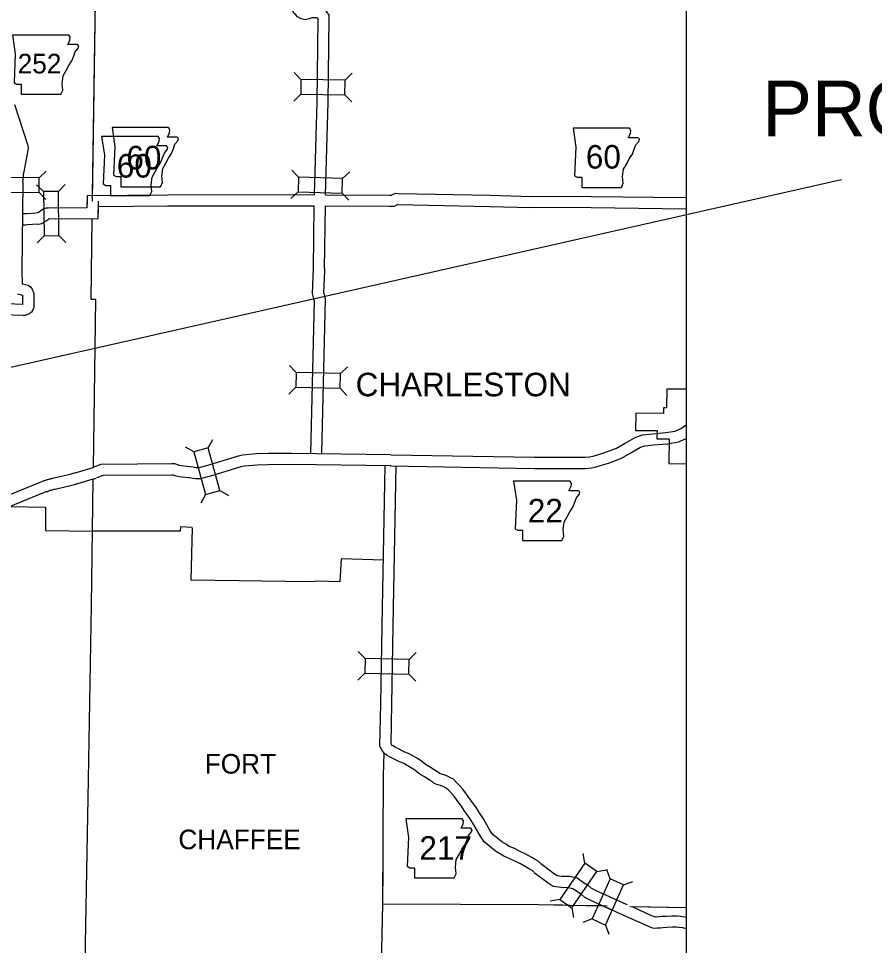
# Model space of a CAD drawing. Extents: x 1370567 to 1373900, y 377514 to 379648.
# Drawn here: x 1371277 to 1371507.4, y 379203.8 to 379453.3 of the extents above; entities that cross this region are included whole.
import ezdxf

# ---------------------------------------------------------------- set-up
doc = ezdxf.new("R2010")
doc.units = 0
for name, color, linetype in [('Default', 7, 'Continuous'), ('Survey Names', 7, 'Continuous'), ('Survey Symbols', 7, 'Continuous')]:
    doc.layers.add(name, color=color, linetype=linetype)

msp = doc.modelspace()

# ---------------------------------------------------------------- linework, layer by layer
at = {"layer": 'Default'}
for p, q in [((1371352.97, 379436.88), (1371351.12, 379438.77)), ((1371364.85, 379436.73), (1371366.74, 379438.57)), ((1371352.92, 379432.92), (1371351.03, 379431.08)), ((1371364.8, 379432.77), (1371366.64, 379430.88)), ((1371282.52, 379410.4), (1371284.4, 379412.25)), ((1371352.33, 379410.61), (1371350.51, 379412.52)), ((1371364.2, 379410.27), (1371366.12, 379412.08)), ((1371283.71, 379406.7), (1371281.82, 379408.55)), ((1371287.67, 379406.74), (1371289.51, 379408.62)), ((1371282.48, 379406.44), (1371284.34, 379404.55)), ((1371352.22, 379406.65), (1371350.3, 379404.83)), ((1371364.09, 379406.31), (1371365.9, 379404.39)), ((1371283.82, 379394.82), (1371281.97, 379392.93)), ((1371287.78, 379394.86), (1371289.66, 379393.01)), ((1371351.71, 379358), (1371349.89, 379359.91)), ((1371363.59, 379357.72), (1371365.5, 379359.54)), ((1371351.62, 379354.04), (1371349.71, 379352.22)), ((1371363.5, 379353.76), (1371365.32, 379351.85)), ((1371327.97, 379337.69), (1371329.27, 379339.98)), ((1371324.16, 379336.63), (1371321.86, 379337.93)), ((1371331.14, 379326.24), (1371333.44, 379324.94)), ((1371327.33, 379325.18), (1371326.03, 379322.88)), ((1371370.26, 379280.99), (1371368.42, 379282.89)), ((1371382.14, 379280.78), (1371384.03, 379282.61)), ((1371370.19, 379277.03), (1371368.29, 379275.19)), ((1371382.07, 379276.82), (1371383.9, 379274.92)), ((1371429.43, 379225.91), (1371428.95, 379228.5)), ((1371432.68, 379223.65), (1371435.28, 379224.13)), ((1371436.25, 379221.72), (1371435.32, 379224.19)), ((1371439.86, 379220.09), (1371442.33, 379221.02)), ((1371422.67, 379216.13), (1371420.07, 379215.66)), ((1371425.93, 379213.88), (1371426.4, 379211.29)), ((1371431.35, 379210.9), (1371428.88, 379209.97)), ((1371434.96, 379209.26), (1371435.89, 379206.79))]:
    msp.add_line(p, q, dxfattribs=at)
for points in [[(1371296.83, 379404.17), (1371296.83, 379404.36), (1371297.98, 379476.14)], [(1371296.86, 379405.83), (1371297.98, 379476.14)], [(1371356.63, 379405.94), (1371357.33, 379430.85), (1371357.62, 379453.18), (1371357.42, 379453.37), (1371357.26, 379453.5), (1371357.11, 379453.52), (1371356.81, 379453.54), (1371355.95, 379453.47), (1371355.21, 379453.22), (1371354.12, 379452.95), (1371353.04, 379453.19), (1371352.09, 379453.8), (1371351.63, 379454.27), (1371351.06, 379454.76), (1371350.55, 379456.06), (1371350.48, 379457.48), (1371350.99, 379476.9)], [(1371359.63, 379405.89), (1371360.33, 379430.79), (1371360.62, 379453.31), (1371360.61, 379454.26), (1371359.94, 379455.11), (1371359.42, 379455.6), (1371358.56, 379456.34), (1371357.41, 379456.51), (1371356.76, 379456.55), (1371355.34, 379456.42), (1371354.38, 379456.1), (1371354.15, 379456.05), (1371353.98, 379456.15), (1371353.68, 379456.46), (1371353.59, 379456.54), (1371353.52, 379456.7), (1371353.48, 379457.52), (1371353.99, 379476.82)], [(1371275.85, 379430.13), (1371279.33, 379419.42), (1371279.43, 379419.03), (1371279.45, 379418.89), (1371279.51, 379418.68), (1371279.51, 379418.11), (1371279.44, 379417.94), (1371279.41, 379417.83), (1371278.35, 379412.06), (1371278.33, 379411.76), (1371278.25, 379411.47), (1371278.22, 379411.36)], [(1371278.26, 379411.54), (1371278.24, 379411.4), (1371278.23, 379411.32), (1371278.22, 379411.16), (1371278.21, 379411.06), (1371278.21, 379410.99), (1371278.2, 379410.86), (1371278.2, 379410.74), (1371278.18, 379410.48), (1371278.13, 379410.19), (1371278.12, 379410.1), (1371278.11, 379409.98), (1371278.07, 379409.74), (1371278.06, 379409.66), (1371278.06, 379409.62), (1371278.06, 379409.5), (1371278.05, 379409.44), (1371278.05, 379409.32), (1371278.07, 379409.05), (1371277.87, 379385.49), (1371277.89, 379381.93), (1371279.5, 379381.53), (1371280.21, 379381.11), (1371280.61, 379380.44), (1371280.7, 379380.26), (1371280.76, 379380.08), (1371280.81, 379379.93), (1371280.85, 379379.81), (1371281.03, 379379.3), (1371281.04, 379375.5), (1371280.75, 379374.67), (1371280.4, 379374.27), (1371280.27, 379374.16), (1371280.19, 379374.1), (1371280.05, 379373.97), (1371279.81, 379373.81), (1371279.23, 379373.52), (1371279.22, 379373.52), (1371278.94, 379373.43), (1371278.79, 379373.39), (1371278.52, 379373.34), (1371278.3, 379373.34), (1371278.16, 379373.34), (1371272.53, 379373.54)], [(1371295.44, 379405.7), (1371295.36, 379402.37), (1371287, 379402.29)], [(1371295.44, 379405.7), (1371317.04, 379405.87), (1371350.89, 379405.92), (1371356.63, 379405.89)], [(1371359.55, 379405.87), (1371376.94, 379405.79), (1371377.35, 379405.79), (1371377.48, 379405.87), (1371378.45, 379406.28), (1371379.26, 379406.2), (1371403.88, 379405.74), (1371415.02, 379405.43)], [(1371298.4, 379404.18), (1371298.29, 379399.4), (1371285.03, 379399.27), (1371284.99, 379399.25), (1371283.92, 379398.48), (1371283.54, 379398.23), (1371283.37, 379398.18), (1371283.16, 379398.05), (1371282.76, 379397.95), (1371282.3, 379397.9), (1371282.05, 379397.93), (1371279.4, 379397.73), (1371278.8, 379397.71), (1371277.96, 379397.7)], [(1371295.4, 379404.25), (1371295.36, 379402.37), (1371284.89, 379402.27), (1371284.72, 379402.26), (1371284.69, 379402.26), (1371284.42, 379402.26), (1371284.12, 379402.16), (1371283.59, 379401.95), (1371282.35, 379401.05), (1371281.65, 379400.91), (1371279.23, 379400.72), (1371278.72, 379400.71), (1371278, 379400.7)], [(1371359.6, 379402.87), (1371376.95, 379402.79), (1371378.17, 379402.8), (1371378.83, 379403.18), (1371378.92, 379403.22), (1371379.09, 379403.2), (1371403.81, 379402.74), (1371414.94, 379402.43)], [(1371456.67, 379405.02), (1371431.15, 379405.32), (1371414.99, 379405.43)], [(1371298.37, 379402.71), (1371298.29, 379399.4), (1371287.03, 379399.29)], [(1371298.37, 379402.73), (1371317.06, 379402.87), (1371350.88, 379402.92), (1371356.54, 379402.89)], [(1371355.64, 379336.25), (1371356.61, 379377.4), (1371356.58, 379377.53), (1371356.4, 379378.25), (1371356.12, 379379.31), (1371356.34, 379386.01), (1371356.56, 379402.92)], [(1371358.64, 379336.2), (1371359.62, 379377.75), (1371359.49, 379378.25), (1371359.31, 379378.99), (1371359.18, 379379.47), (1371359.45, 379385.42), (1371359.38, 379385.92), (1371359.34, 379386.02), (1371359.56, 379402.93)], [(1371456.67, 379402.02), (1371431.12, 379402.32), (1371414.97, 379402.43)], [(1371297.1, 379332.41), (1371297.78, 379377.63), (1371296.53, 379377.65), (1371296.78, 379399.45)], [(1371297.11, 379332.57), (1371297.78, 379377.63), (1371296.53, 379377.65), (1371296.78, 379399.38)], [(1371276.63, 379379.15), (1371278.02, 379378.81), (1371278.03, 379378.78), (1371278.04, 379376.35), (1371271.7, 379376.57)], [(1371456.67, 379353.55), (1371451.51, 379353.56), (1371451.51, 379353.46), (1371451.42, 379348.5), (1371450.59, 379348.5), (1371450.57, 379347), (1371443.13, 379347.05), (1371443.12, 379346.9), (1371443.07, 379342.41), (1371445.51, 379342.4), (1371448.84, 379342.39), (1371448.81, 379340.18), (1371452.14, 379340.15), (1371452.05, 379333.48), (1371456.67, 379333.43)], [(1371415.8, 379335.19), (1371429.46, 379335.18), (1371430.69, 379335.3), (1371431.66, 379335.52), (1371433.07, 379335.94), (1371434.82, 379336.46), (1371437.95, 379337.64), (1371440.12, 379338.93), (1371443.11, 379340.61), (1371444.96, 379341.27), (1371447.59, 379341.49), (1371451.25, 379341.83), (1371453.7, 379342.22), (1371455.45, 379343.02), (1371456.67, 379343.9)], [(1371415.8, 379332.19), (1371429.6, 379332.18), (1371431.18, 379332.33), (1371432.43, 379332.62), (1371433.92, 379333.06), (1371435.78, 379333.61), (1371439.26, 379334.93), (1371441.62, 379336.33), (1371444.36, 379337.87), (1371445.6, 379338.31), (1371447.86, 379338.5), (1371451.62, 379338.85), (1371454.58, 379339.32), (1371456.67, 379340.28)], [(1371377.18, 379335.87), (1371350.53, 379336.24), (1371344.17, 379336.17), (1371341.04, 379336.08), (1371337.36, 379335.77), (1371336.08, 379335.49), (1371328.42, 379333.2), (1371325.47, 379332.39), (1371324.81, 379332.38), (1371323.93, 379332.53), (1371320.63, 379332.93), (1371320.14, 379333.02), (1371319.85, 379333.12), (1371319.06, 379333.39), (1371318.21, 379333.39)], [(1371377.18, 379335.87), (1371415.83, 379335.19)], [(1371318.81, 379333.39), (1371299.14, 379333.28), (1371296.92, 379332.44)], [(1371377.14, 379332.87), (1371350.53, 379333.24), (1371344.23, 379333.17), (1371341.2, 379333.09), (1371337.81, 379332.8), (1371336.83, 379332.59), (1371329.25, 379330.32), (1371325.89, 379329.39), (1371324.58, 379329.38), (1371323.51, 379329.56), (1371320.16, 379329.96), (1371319.35, 379330.12), (1371318.86, 379330.29), (1371318.57, 379330.39), (1371318.23, 379330.39)], [(1371267.93, 379322.47), (1371283.67, 379328.87), (1371283.86, 379328.9), (1371284.04, 379328.97), (1371284.23, 379329.04), (1371284.51, 379329.15), (1371284.75, 379329.21), (1371284.88, 379329.24), (1371285.12, 379329.3), (1371285.36, 379329.36), (1371285.53, 379329.4), (1371285.67, 379329.45), (1371285.93, 379329.51), (1371286.14, 379329.56), (1371290.87, 379330.65), (1371291.16, 379330.74), (1371291.36, 379330.8), (1371291.48, 379330.84), (1371291.62, 379330.87), (1371291.84, 379330.94), (1371292.1, 379331.01), (1371292.22, 379331.03), (1371297.02, 379332.47)], [(1371387.55, 379248.3), (1371386.42, 379249.04), (1371385.47, 379249.64), (1371384.68, 379250.06), (1371383.65, 379250.97), (1371382.93, 379251.43), (1371381.61, 379252.21), (1371380.69, 379252.71), (1371379.79, 379253.07), (1371378.94, 379253.46), (1371378.05, 379253.92), (1371376.83, 379254.54), (1371376.16, 379254.92), (1371375.45, 379255.42), (1371374.92, 379256.11), (1371374.63, 379256.57), (1371374.24, 379257.43), (1371374.49, 379268.9), (1371374.94, 379294.76), (1371375.63, 379332.86)], [(1371377.13, 379332.87), (1371415.78, 379332.19)], [(1371389.19, 379250.81), (1371388.04, 379251.56), (1371386.98, 379252.23), (1371386.41, 379252.54), (1371385.46, 379253.37), (1371384.51, 379253.98), (1371383.09, 379254.82), (1371381.97, 379255.43), (1371380.97, 379255.83), (1371380.24, 379256.16), (1371379.41, 379256.59), (1371378.27, 379257.17), (1371377.77, 379257.46), (1371377.55, 379257.62), (1371377.39, 379257.82), (1371377.27, 379258), (1371377.25, 379258.06), (1371377.49, 379268.84), (1371377.94, 379294.71), (1371378.63, 379332.86)], [(1371269.26, 379319.77), (1371284.43, 379325.95), (1371284.73, 379325.98), (1371285.01, 379326.12), (1371285.15, 379326.18), (1371285.34, 379326.26), (1371285.38, 379326.27), (1371285.48, 379326.3), (1371285.65, 379326.34), (1371285.87, 379326.4), (1371286.03, 379326.44), (1371286.34, 379326.5), (1371286.54, 379326.57), (1371286.59, 379326.59), (1371286.78, 379326.63), (1371291.67, 379327.76), (1371292, 379327.86), (1371292.18, 379327.91), (1371292.32, 379327.95), (1371292.48, 379328), (1371292.68, 379328.06), (1371292.74, 379328.08), (1371292.93, 379328.11), (1371297.06, 379329.35)], [(1371295.8, 379248.43), (1371296.55, 379295.28), (1371297.06, 379329.19)], [(1371295.8, 379248.43), (1371296.55, 379295.28), (1371297.06, 379329.15)], [(1371296.99, 379329.33), (1371297.88, 379329.6)], [(1371318.83, 379330.39), (1371299.7, 379330.28), (1371297.98, 379329.63)], [(1371274.47, 379321.92), (1371284.25, 379321.8), (1371284.23, 379315.49), (1371297.12, 379315.34)], [(1371323.7, 379316.27), (1371320.53, 379316.46), (1371320.43, 379315.32), (1371297.12, 379315.34)], [(1371323.41, 379302.07), (1371323.77, 379316.21)], [(1371291.97, 379315.4), (1371297.12, 379315.34)], [(1371375.21, 379307.46), (1371363.79, 379307.84), (1371363.43, 379301.66), (1371357.63, 379301.8), (1371355.44, 379301.69), (1371323.41, 379302.08)], [(1371375.24, 379249.44), (1371375.36, 379255.65)], [(1371417.68, 379225.75), (1371416.87, 379226.44), (1371416, 379226.86), (1371415.18, 379227.42), (1371413.5, 379228.38), (1371411.86, 379229.13), (1371410.26, 379229.91), (1371409.02, 379230.44), (1371408.33, 379230.9), (1371407.1, 379231.64), (1371405.62, 379232.79), (1371404.6, 379233.67), (1371403.96, 379234.6), (1371402.11, 379237.82), (1371401.06, 379239.46), (1371400.12, 379240.86), (1371399.4, 379241.85), (1371398.62, 379242.98), (1371397.51, 379244.5), (1371396.59, 379245.83), (1371395.64, 379246.82), (1371394.78, 379247.68), (1371394.04, 379248.52), (1371393.27, 379248.87), (1371392.6, 379249.27), (1371391.52, 379249.66), (1371390.8, 379249.87), (1371390.34, 379250.05), (1371390.09, 379250.24), (1371389.17, 379250.82)], [(1371374.33, 379183.31), (1371347.86, 379184.01), (1371347.16, 379156.97), (1371320.63, 379157.5), (1371321.34, 379184.25), (1371294.62, 379184.54), (1371295.8, 379248.43)], [(1371374.33, 379183.31), (1371347.86, 379184.01), (1371347.16, 379156.97), (1371320.63, 379157.5), (1371321.34, 379184.25), (1371294.62, 379184.54), (1371295.8, 379248.43)], [(1371375.04, 379214.94), (1371375.24, 379249.44)], [(1371415.72, 379223.47), (1371415.21, 379223.91), (1371414.49, 379224.26), (1371413.59, 379224.88), (1371412.13, 379225.71), (1371410.59, 379226.41), (1371409.01, 379227.18), (1371407.59, 379227.79), (1371406.73, 379228.36), (1371405.4, 379229.16), (1371403.72, 379230.47), (1371402.35, 379231.65), (1371401.42, 379233), (1371399.54, 379236.27), (1371398.55, 379237.82), (1371397.66, 379239.14), (1371396.96, 379240.12), (1371396.18, 379241.23), (1371395.06, 379242.76), (1371394.25, 379243.93), (1371393.5, 379244.72), (1371392.59, 379245.62), (1371392.21, 379246.05), (1371391.88, 379246.2), (1371391.31, 379246.54), (1371390.58, 379246.81), (1371389.84, 379247.03), (1371388.85, 379247.4), (1371388.36, 379247.79), (1371387.57, 379248.28)], [(1371375.04, 379214.94), (1371375.1, 379224.52)], [(1371415.8, 379223.41), (1371419.51, 379220.62), (1371420.9, 379219.72), (1371423.01, 379219.41), (1371425.02, 379219.39), (1371426.14, 379219.14), (1371427.41, 379218.26), (1371428.3, 379217.67), (1371429.34, 379216.77), (1371430.89, 379215.98), (1371436.62, 379213.39)], [(1371417.6, 379225.81), (1371421.23, 379223.08), (1371421.98, 379222.59), (1371423.24, 379222.41), (1371425.38, 379222.39), (1371427.37, 379221.93), (1371429.08, 379220.75), (1371430.12, 379220.07), (1371431.03, 379219.27), (1371432.19, 379218.69), (1371440.74, 379214.81)], [(1371374.59, 379194.22), (1371375.04, 379214.94), (1371416.81, 379214.81)], [(1371374.59, 379194.22), (1371375.04, 379214.94), (1371416.81, 379214.81)], [(1371416.81, 379214.81), (1371423.4, 379214.68)], [(1371416.81, 379214.81), (1371429.73, 379214.56), (1371435.39, 379214.43)], [(1371427.1, 379214.61), (1371429.73, 379214.56), (1371432.6, 379214.49)], [(1371435.41, 379213.94), (1371437.83, 379212.84)], [(1371441.55, 379214.29), (1371456.47, 379213.94), (1371456.67, 379213.94)], [(1371442.11, 379214.21), (1371442.7, 379213.95), (1371447.06, 379211.94), (1371448.09, 379211.52), (1371448.41, 379211.46), (1371448.74, 379211.48), (1371449.41, 379211.53), (1371450.11, 379211.61), (1371451.36, 379211.68), (1371452.86, 379211.74), (1371454.26, 379211.77), (1371455.14, 379211.67), (1371456.29, 379211.5), (1371456.67, 379211.4)], [(1371442.39, 379214.27), (1371456.47, 379213.94), (1371456.67, 379213.94)], [(1371437.83, 379212.84), (1371441.46, 379211.21), (1371445.88, 379209.18), (1371447.23, 379208.64), (1371448.18, 379208.45), (1371448.92, 379208.48), (1371449.71, 379208.54), (1371450.37, 379208.62), (1371451.5, 379208.68), (1371452.96, 379208.74), (1371454.13, 379208.77), (1371454.75, 379208.69), (1371455.69, 379208.56), (1371456.67, 379208.3)]]:
    msp.add_lwpolyline(points, dxfattribs=at)
for points in [[(1371275.31, 379448.87), (1371276.07, 379443.79), (1371275.74, 379436.1), (1371276.41, 379435.67), (1371277.68, 379435.67), (1371277.68, 379432.97), (1371288.34, 379432.97), (1371288.85, 379434.07), (1371288.68, 379435.84), (1371288.93, 379437.87), (1371289.86, 379439.48), (1371290.45, 379440.66), (1371291.3, 379441.93), (1371291.81, 379443.29), (1371292.23, 379444.39), (1371292.99, 379445.32), (1371293.16, 379445.91), (1371292.82, 379446.33), (1371290.2, 379446.33), (1371290.79, 379447.52), (1371290.88, 379448.28), (1371290.53, 379448.86)], [(1371364.85, 379436.73), (1371352.97, 379436.88), (1371352.92, 379432.92), (1371364.8, 379432.77)], [(1371302.14, 379423.94), (1371302.9, 379418.86), (1371302.56, 379411.16), (1371303.24, 379410.74), (1371304.51, 379410.74), (1371304.51, 379408.03), (1371315.17, 379408.03), (1371315.67, 379409.13), (1371315.5, 379410.91), (1371315.76, 379412.94), (1371316.69, 379414.55), (1371317.28, 379415.73), (1371318.13, 379417), (1371318.63, 379418.35), (1371319.06, 379419.45), (1371319.82, 379420.38), (1371319.99, 379420.98), (1371319.65, 379421.4), (1371317.03, 379421.4), (1371317.62, 379422.58), (1371317.7, 379423.34), (1371317.35, 379423.93)], [(1371426.23, 379423.77), (1371426.99, 379418.69), (1371426.65, 379410.99), (1371427.33, 379410.57), (1371428.6, 379410.57), (1371428.6, 379407.86), (1371439.26, 379407.86), (1371439.76, 379408.96), (1371439.59, 379410.74), (1371439.85, 379412.77), (1371440.78, 379414.38), (1371441.37, 379415.56), (1371442.22, 379416.83), (1371442.72, 379418.18), (1371443.15, 379419.28), (1371443.91, 379420.21), (1371444.08, 379420.81), (1371443.74, 379421.23), (1371441.12, 379421.23), (1371441.71, 379422.41), (1371441.79, 379423.17), (1371441.44, 379423.76)], [(1371299.31, 379421.59), (1371300.07, 379416.51), (1371299.73, 379408.81), (1371300.41, 379408.39), (1371301.68, 379408.39), (1371301.68, 379405.68), (1371312.34, 379405.68), (1371312.84, 379406.78), (1371312.67, 379408.56), (1371312.93, 379410.59), (1371313.86, 379412.2), (1371314.45, 379413.38), (1371315.3, 379414.65), (1371315.8, 379416), (1371316.23, 379417.1), (1371316.99, 379418.03), (1371317.16, 379418.62), (1371316.82, 379419.05), (1371314.2, 379419.05), (1371314.79, 379420.23), (1371314.87, 379420.99), (1371314.52, 379421.58)], [(1371364.2, 379410.27), (1371352.33, 379410.61), (1371352.22, 379406.65), (1371364.09, 379406.31)], [(1371270.61, 379406.54), (1371282.48, 379406.44), (1371282.52, 379410.4), (1371270.64, 379410.49)], [(1371287.78, 379394.86), (1371287.67, 379406.74), (1371283.71, 379406.7), (1371283.82, 379394.82)], [(1371363.59, 379357.72), (1371351.71, 379358), (1371351.62, 379354.04), (1371363.5, 379353.76)], [(1371324.16, 379336.63), (1371327.33, 379325.18), (1371331.14, 379326.24), (1371327.97, 379337.69)], [(1371410.22, 379328.74), (1371410.98, 379323.66), (1371410.64, 379315.96), (1371411.32, 379315.54), (1371412.59, 379315.54), (1371412.59, 379312.83), (1371423.25, 379312.83), (1371423.76, 379313.93), (1371423.59, 379315.71), (1371423.84, 379317.74), (1371424.77, 379319.35), (1371425.36, 379320.53), (1371426.21, 379321.8), (1371426.72, 379323.15), (1371427.14, 379324.25), (1371427.9, 379325.18), (1371428.07, 379325.78), (1371427.73, 379326.2), (1371425.11, 379326.2), (1371425.7, 379327.38), (1371425.79, 379328.14), (1371425.43, 379328.73)], [(1371382.14, 379280.78), (1371370.26, 379280.99), (1371370.19, 379277.03), (1371382.07, 379276.82)], [(1371381.19, 379237.89), (1371381.95, 379232.81), (1371381.61, 379225.11), (1371382.29, 379224.69), (1371383.56, 379224.69), (1371383.56, 379221.98), (1371394.22, 379221.98), (1371394.73, 379223.08), (1371394.56, 379224.86), (1371394.81, 379226.89), (1371395.74, 379228.5), (1371396.33, 379229.68), (1371397.18, 379230.95), (1371397.69, 379232.3), (1371398.11, 379233.4), (1371398.87, 379234.34), (1371399.04, 379234.93), (1371398.7, 379235.35), (1371396.08, 379235.35), (1371396.67, 379236.53), (1371396.76, 379237.3), (1371396.4, 379237.88)], [(1371429.43, 379225.91), (1371422.67, 379216.13), (1371425.93, 379213.88), (1371432.68, 379223.65)], [(1371436.25, 379221.72), (1371431.35, 379210.9), (1371434.96, 379209.26), (1371439.86, 379220.09)]]:
    msp.add_lwpolyline(points, close=True, dxfattribs=at)
at = {"layer": 'Survey Names'}
msp.add_line((1371498.51, 379409.91), (1370792.1, 379250.17), dxfattribs=at)
at = {"layer": 'Survey Symbols'}
msp.add_lwpolyline([(1370727.27, 379552.54), (1371456.67, 379552.54), (1371456.67, 378768.06), (1370727.27, 378768.06)], close=True, dxfattribs=at)
msp.add_lwpolyline([(1370727.27, 379552.54), (1371456.67, 379552.54), (1371456.67, 378768.06), (1370727.27, 378768.06)], close=True, dxfattribs=at)
msp.add_lwpolyline([(1370727.27, 379552.54), (1371456.67, 379552.54), (1371456.67, 378768.06), (1370727.27, 378768.06)], close=True, dxfattribs=at)
msp.add_lwpolyline([(1370727.27, 379552.54), (1371456.67, 379552.54), (1371456.67, 378768.06), (1370727.27, 378768.06)], close=True, dxfattribs=at)
msp.add_lwpolyline([(1370727.27, 379552.54), (1371456.67, 379552.54), (1371456.67, 378768.06), (1370727.27, 378768.06)], close=True, dxfattribs=at)
msp.add_lwpolyline([(1370727.27, 379552.54), (1371456.67, 379552.54), (1371456.67, 378768.06), (1370727.27, 378768.06)], close=True, dxfattribs=at)

# ---------------------------------------------------------------- texts
at = {"layer": 'Default'}
for s, height, p in [('252', 5.28, (1371276.71, 379438.53)), ('PROJECT AREA', 15, (1371477.19, 379421.59)), ('60', 6.336, (1371305.99, 379412.71)), ('60', 6.336, (1371429.68, 379412.92)), ('60', 6.336, (1371303.4, 379410.49)), ('CHARLESTON', 6.336, (1371367.71, 379351.61)), ('22', 6.336, (1371414.06, 379317.66)), ('FORT', 5.28, (1371327.08, 379250.03)), ('CHAFFEE', 5.28, (1371319.99, 379229.67)), ('217', 6.336, (1371384.87, 379226.84))]:
    msp.add_text(s, height=height, dxfattribs=at).set_placement(p)

doc.saveas('drawing.dxf')
